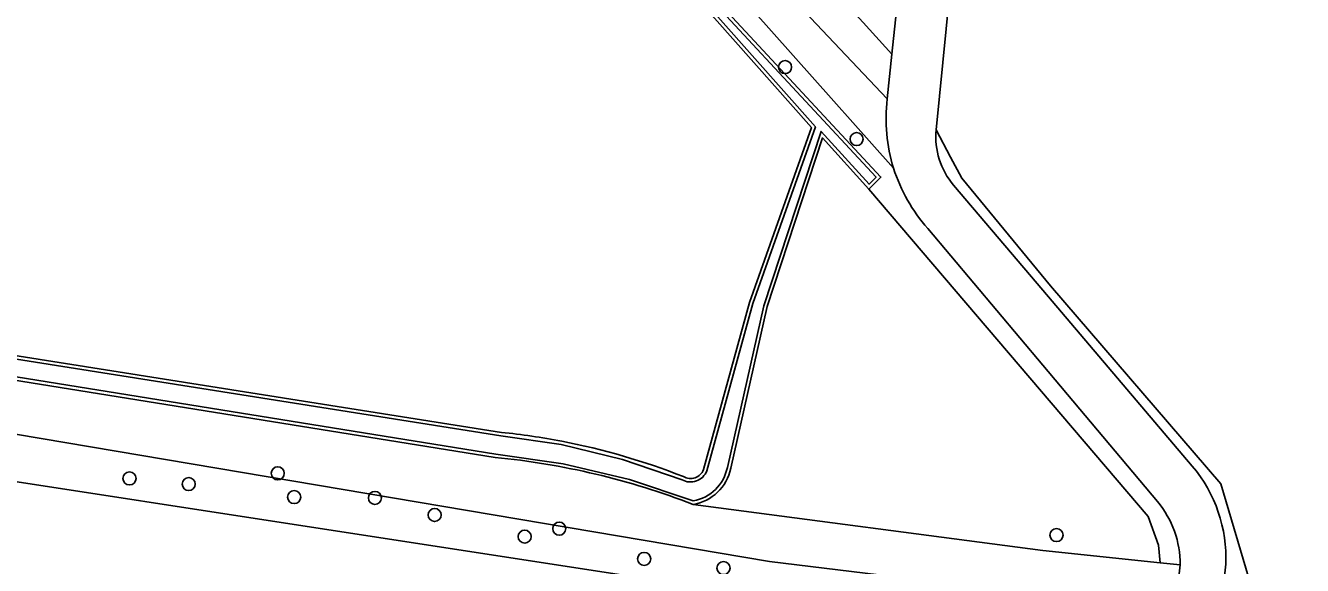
# Model space of a CAD drawing. Extents: x 162510 to 163918, y 388494 to 389774.
# Drawn here: x 162923.9 to 163019.4, y 388847.5 to 388887.9 of the extents above; entities that cross this region are included whole.
import ezdxf

# ---------------------------------------------------------------- set-up
doc = ezdxf.new("R2010")
doc.units = 0
for name, color, linetype in [('IMGEO_Boom', 7, 'Continuous'), ('IMGEO_Grasland_agrarisch', 7, 'Continuous'), ('IMGEO_Grasland_overig', 7, 'Continuous'), ('IMGEO_Groenvoorziening', 7, 'Continuous'), ('IMGEO_Hek', 7, 'Continuous'), ('IMGEO_Houtwal', 7, 'Continuous'), ('IMGEO_Loofbos', 7, 'Continuous'), ('IMGEO_Oever', 7, 'Continuous'), ('IMGEO_Rijbaan_lokaal_onverhard', 7, 'Continuous'), ('IMGEO_Rijbaan_lokaal_open', 7, 'Continuous'), ('IMGEO_Voetpad_onverhard', 7, 'Continuous'), ('IMGEO_Waterloop', 7, 'Continuous')]:
    doc.layers.add(name, color=color, linetype=linetype)

msp = doc.modelspace()

# ---------------------------------------------------------------- linework, layer by layer
at = {"layer": 'IMGEO_Boom'}
for centre in [(162980.716, 388884.833), (162986.073, 388879.437), (162942.739, 388854.409), (162931.645, 388854.029), (162936.074, 388853.602), (162943.971, 388852.629), (162950.016, 388852.568), (162954.486, 388851.289), (162961.224, 388849.667), (162963.81, 388850.265), (163001.032, 388849.783), (162970.167, 388847.999), (162976.105, 388847.315)]:
    msp.add_circle(centre, 0.489, dxfattribs=at)
at = {"layer": 'IMGEO_Grasland_agrarisch'}
for points in [[(162874.432, 388960.337), (162844.328, 388957.577), (162825, 388957.813), (162802.439, 388958.476), (162787.233, 388958.741), (162787.871, 388954.035), (162798.098, 388878.51), (162875.425, 388870.781), (162959.485, 388857.471)], [(162974.615, 388854.685), (162978.046, 388867.201), (162982.689, 388880.305), (162968.364, 388896.481)], [(163027.072, 388891.477), (162993.528, 388895.29), (162992.032, 388880.136), (162993.087, 388878.077), (162993.953, 388876.52), (163000.591, 388868.452), (163013.337, 388853.633), (163015.612, 388845.965), (163017.673, 388844.204), (163104.81, 388834.206)]]:
    msp.add_lwpolyline(points, dxfattribs=at)
for centre, radius, start, end in [((162954.448, 388807.297), 50.427, 79.08526, 84.26708), ((162954.39, 388806.804), 50.921, 68.44166, 79.1264), ((162973.637, 388855.065), 1.049, 239.27228, 338.77427)]:
    msp.add_arc(centre, radius, start, end, dxfattribs=at)
at = {"layer": 'IMGEO_Grasland_overig'}
for points in [[(162774.839, 389000), (162777.135, 388956.129), (162778.831, 388954.663), (162779.955, 388953.691), (162780.453, 388946.501), (162790.547, 388873.945), (162879.792, 388864.663), (162979.559, 388847.808), (163000, 388845.318), (163009.923, 388844.191), (163010.289, 388847.555), (163008.804, 388847.711), (163000, 388848.639), (162973.828, 388852.079)], [(162959.015, 388855.6), (162874.962, 388869.135), (162794.92, 388877.855), (162793.422, 388878.08), (162782.429, 388955.212), (162779.793, 388960.237), (162779.719, 388962.152), (162778.255, 389000)]]:
    msp.add_lwpolyline(points, dxfattribs=at)
msp.add_arc((162953.635, 388800.045), 55.815, 68.78991, 84.46833, dxfattribs=at)
at = {"layer": 'IMGEO_Groenvoorziening'}
for points in [[(162978.661, 388892.732), (162988.363, 388882.443), (162988.718, 388885.803), (162986.568, 388888.163), (162976.851, 388898.654)], [(162970.893, 388894.902), (162987.889, 388876.592), (162986.994, 388875.687), (163007.889, 388851.164), (163008.679, 388849.038), (163008.804, 388847.711), (163010.289, 388847.555)], [(162988.838, 388877.257), (162973.803, 388894.168)], [(163008.592, 388852.293), (163000, 388862.514), (162991.399, 388872.746)], [(162976.404, 388845.59), (162888.818, 388859.069), (162879.687, 388860.474), (162872.602, 388861.371), (162868.327, 388822.062)]]:
    msp.add_lwpolyline(points, dxfattribs=at)
for centre, radius, start, end in [((163000.609, 388880.957), 12.339, 197.45069, 221.71849), ((163003.042, 388847.632), 7.247, 359.38855, 40.02325)]:
    msp.add_arc(centre, radius, start, end, dxfattribs=at)
at = {"layer": 'IMGEO_Hek'}
for points in [[(163000, 388845.318), (162979.559, 388847.808), (162879.792, 388864.663)], [(162888.818, 388859.069), (162976.404, 388845.59), (162997.437, 388843.236)]]:
    msp.add_lwpolyline(points, dxfattribs=at)
at = {"layer": 'IMGEO_Houtwal'}
msp.add_lwpolyline([(162879.792, 388864.663), (162790.547, 388873.945), (162789.747, 388873.272), (162788.349, 388873.034), (162788.737, 388870.608), (162799.078, 388869.538), (162872.602, 388861.371), (162879.687, 388860.474), (162888.818, 388859.069), (162976.404, 388845.59), (162997.437, 388843.236), (163005.122, 388842.376), (163009.67, 388841.867), (163009.923, 388844.191), (163000, 388845.318), (162979.559, 388847.808)], close=True, dxfattribs=at)
at = {"layer": 'IMGEO_Loofbos'}
for points in [[(162988.718, 388885.803), (162990.226, 388900.063)], [(162986.568, 388888.163), (162988.718, 388885.803)], [(162973.828, 388852.079), (163000, 388848.639), (163008.804, 388847.711), (163008.679, 388849.038), (163007.889, 388851.164), (162986.994, 388875.687), (162983.514, 388879.521), (162979.375, 388866.892), (162976.646, 388854.788)]]:
    msp.add_lwpolyline(points, dxfattribs=at)
msp.add_arc((162973.298, 388855.451), 3.413, 278.9389, 348.80149, dxfattribs=at)
at = {"layer": 'IMGEO_Oever'}
for points in [[(162968.364, 388896.481), (162982.689, 388880.305), (162978.046, 388867.201), (162974.615, 388854.685)], [(162974.856, 388854.594), (162978.291, 388867.124), (162982.982, 388880.362), (162968.574, 388896.631)], [(162970.691, 388894.742), (162987.533, 388876.598), (162987.002, 388876.06), (162983.407, 388880.02), (162979.127, 388866.96), (162976.397, 388854.852)], [(162976.646, 388854.788), (162979.375, 388866.892), (162983.514, 388879.521), (162986.994, 388875.687), (162987.889, 388876.592), (162970.893, 388894.902)], [(162959.485, 388857.471), (162875.425, 388870.781), (162798.098, 388878.51), (162795.058, 388878.814), (162794.92, 388877.855), (162874.962, 388869.135), (162959.015, 388855.6)], [(162973.839, 388852.346), (162969.075, 388853.949), (162964.101, 388855.131), (162959.054, 388855.854), (162874.996, 388869.39), (162795.212, 388878.081), (162795.277, 388878.534), (162798.072, 388878.255), (162875.392, 388870.526), (162959.446, 388857.217), (162963.947, 388856.559), (162968.538, 388855.453), (162973.003, 388853.925)]]:
    msp.add_lwpolyline(points, dxfattribs=at)
for centre, radius, start, end in [((162954.448, 388807.297), 50.427, 79.08526, 84.26708), ((162954.39, 388806.804), 50.921, 68.44166, 79.1264), ((162953.635, 388800.045), 55.815, 68.78991, 84.46833), ((162973.304, 388855.451), 3.15, 279.77578, 349.04757), ((162973.64, 388855.061), 1.302, 240.70608, 338.99675), ((162973.637, 388855.065), 1.049, 239.27228, 338.77427), ((162973.298, 388855.451), 3.413, 278.9389, 348.80149)]:
    msp.add_arc(centre, radius, start, end, dxfattribs=at)
at = {"layer": 'IMGEO_Rijbaan_lokaal_onverhard'}
for points in [[(162973.803, 388894.168), (162988.838, 388877.257)], [(162988.363, 388882.443), (162978.661, 388892.732)]]:
    msp.add_lwpolyline(points, dxfattribs=at)
msp.add_arc((163000.578, 388880.947), 12.306, 173.01797, 197.44859, dxfattribs=at)
at = {"layer": 'IMGEO_Rijbaan_lokaal_open'}
for points in [[(162992.032, 388880.136), (162993.528, 388895.29), (162993.951, 388899.578), (162990.226, 388900.063), (162988.718, 388885.803), (162988.363, 388882.443)], [(163011.188, 388854.95), (163000, 388868.126), (162993.33, 388875.981)], [(162991.399, 388872.746), (163000, 388862.514), (163008.592, 388852.293)], [(163010.289, 388847.555), (163009.923, 388844.191), (163009.67, 388841.867), (163013.046, 388841.484), (163013.705, 388847.595)]]:
    msp.add_lwpolyline(points, dxfattribs=at)
for centre, radius, start, end in [((163000.578, 388880.947), 12.306, 173.01797, 197.44859), ((162997.57, 388879.586), 5.565, 174.32578, 220.37128), ((163000.609, 388880.957), 12.339, 197.45069, 221.71849), ((163003.087, 388848.069), 10.629, 357.44142, 40.34214), ((163003.042, 388847.632), 7.247, 359.38855, 40.02325)]:
    msp.add_arc(centre, radius, start, end, dxfattribs=at)
at = {"layer": 'IMGEO_Voetpad_onverhard'}
for points in [[(163122.744, 388835.249), (163120.935, 388841.597), (163121.936, 388842.227), (163115.86, 388872.571), (163115.598, 388873.88), (163111.758, 388891.053), (163111.658, 388892.011), (163103.594, 388890.933), (163113.388, 388833.94), (163104.81, 388834.206), (163017.673, 388844.204), (163015.612, 388845.965), (163013.337, 388853.633), (163000.591, 388868.452), (162993.953, 388876.52), (162993.087, 388878.077), (162992.032, 388880.136)], [(162993.33, 388875.981), (163000, 388868.126), (163011.188, 388854.95)], [(163013.705, 388847.595), (163013.046, 388841.484), (163014.583, 388841.309), (163014.422, 388839.85), (163124.377, 388827.421)]]:
    msp.add_lwpolyline(points, dxfattribs=at)
for centre, radius, start, end in [((162997.57, 388879.586), 5.565, 174.32578, 220.37128), ((163003.087, 388848.069), 10.629, 357.44142, 40.34214)]:
    msp.add_arc(centre, radius, start, end, dxfattribs=at)
at = {"layer": 'IMGEO_Waterloop'}
for points in [[(162968.574, 388896.631), (162982.982, 388880.362), (162978.291, 388867.124), (162974.856, 388854.594)], [(162976.397, 388854.852), (162979.127, 388866.96), (162983.407, 388880.02), (162987.002, 388876.06), (162987.533, 388876.598), (162970.691, 388894.742)], [(162798.072, 388878.255), (162795.277, 388878.534), (162795.212, 388878.081), (162874.996, 388869.39), (162959.054, 388855.854), (162964.101, 388855.131), (162969.075, 388853.949), (162973.839, 388852.346)], [(162973.003, 388853.925), (162968.538, 388855.453), (162963.947, 388856.559), (162959.446, 388857.217), (162875.392, 388870.526), (162798.072, 388878.255)]]:
    msp.add_lwpolyline(points, dxfattribs=at)
for centre, radius, start, end in [((162973.304, 388855.451), 3.15, 279.77578, 349.04757), ((162973.64, 388855.061), 1.302, 240.70608, 338.99675)]:
    msp.add_arc(centre, radius, start, end, dxfattribs=at)

doc.saveas('drawing.dxf')
